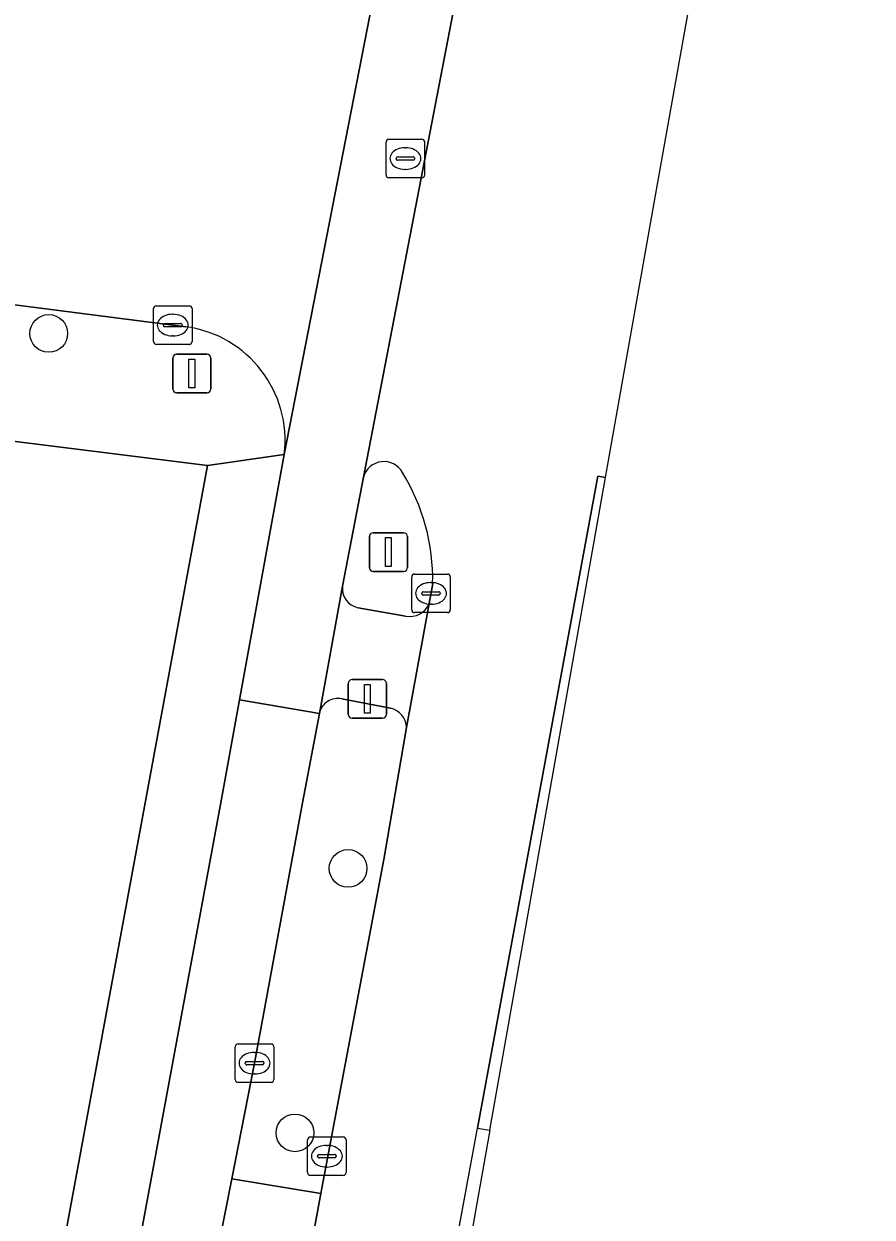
# Model space of a CAD drawing. Extents: x 161258 to 161838, y 380833 to 381727.
# Drawn here: x 161764.62 to 161786.62, y 381304.33 to 381335.28 of the extents above; entities that cross this region are included whole.
import ezdxf

# ---------------------------------------------------------------- set-up
doc = ezdxf.new("R2010")
doc.units = 0
for name, color, linetype in [('IMGEO_Berm_gesloten', 7, 'Continuous'), ('IMGEO_Berm_groen', 7, 'Continuous'), ('IMGEO_Boom', 7, 'Continuous'), ('IMGEO_Erf', 7, 'Continuous'), ('IMGEO_Fietspad_gesloten', 7, 'Continuous'), ('IMGEO_Fietspad_open', 7, 'Continuous'), ('IMGEO_Kolk', 7, 'Continuous'), ('IMGEO_OVBaan_gesloten', 7, 'Continuous'), ('IMGEO_Rijbaan_lokaal_open', 7, 'Continuous'), ('IMGEO_Rijbaan_regionaal_gesloten', 7, 'Continuous'), ('IMGEO_Rioolput', 7, 'Continuous'), ('IMGEO_Verkeerseiland_open', 7, 'Continuous'), ('IMGEO_Verkeersregelinstallatiepaal', 7, 'Continuous'), ('IMGEO_Voetpad_open', 7, 'Continuous')]:
    doc.layers.add(name, color=color, linetype=linetype)

msp = doc.modelspace()

# ---------------------------------------------------------------- linework, layer by layer
at = {"layer": 'IMGEO_Berm_gesloten'}
msp.add_lwpolyline([(161776.704, 381306.578), (161779.709, 381323.516), (161779.513, 381323.547), (161776.386, 381306.634)], close=True, dxfattribs=at)
at = {"layer": 'IMGEO_Berm_groen'}
for points in [[(161774.134, 381317.533), (161772.867, 381317.767)], [(161772.289, 381317.394), (161771.852, 381315.075), (161770.601, 381308.32), (161770.018, 381305.316), (161772.327, 381304.942), (161773.958, 381313.603)], [(161773.958, 381313.603), (161774.55, 381317.025)]]:
    msp.add_lwpolyline(points, dxfattribs=at)
for centre, radius, start, end in [((161772.756, 381317.305), 0.476, 76.5117, 169.1589), ((161774.001, 381316.999), 0.55, 2.6726, 75.9553)]:
    msp.add_arc(centre, radius, start, end, dxfattribs=at)
at = {"layer": 'IMGEO_Boom'}
for centre in [(161765.266, 381327.249), (161773.031, 381313.372), (161771.653, 381306.512)]:
    msp.add_circle(centre, 0.489, dxfattribs=at)
at = {"layer": 'IMGEO_Erf'}
for points in [[(161769.385, 381323.827), (161746.772, 381326.654), (161743.36, 381327.08), (161725.655, 381329.321), (161722.039, 381329.767), (161709.981, 381331.253), (161709.582, 381328.497), (161707.353, 381328.782), (161703.558, 381329.267), (161690.653, 381330.917), (161687.235, 381331.354), (161668.929, 381333.694), (161666.159, 381311.809), (161665.334, 381305.29), (161663, 381286.849), (161662.641, 381284.007), (161661.905, 381278.195)], [(161668.77, 381167.385), (161673.77, 381165.793), (161737.053, 381153.773), (161737.441, 381153.699), (161737.997, 381153.598), (161738.112, 381154.157), (161737.938, 381154.198), (161753.579, 381238.309), (161753.673, 381238.82), (161753.349, 381239.081), (161753.133, 381238.804), (161751.742, 381240.033), (161751.586, 381239.216), (161750.481, 381239.459), (161750.713, 381240.543), (161751.212, 381243.492), (161751.454, 381244.596), (161752.571, 381244.423), (161752.507, 381243.755), (161754.157, 381244.071), (161754.273, 381243.898), (161754.635, 381244.025), (161769.385, 381323.827)]]:
    msp.add_lwpolyline(points, dxfattribs=at)
at = {"layer": 'IMGEO_Fietspad_gesloten'}
msp.add_lwpolyline([(161776.826, 381341.153), (161777.049, 381342.372), (161777.831, 381346.224), (161778.926, 381351.995), (161776.847, 381352.346), (161774.147, 381338.339), (161771.375, 381324.109), (161770.217, 381317.745), (161772.289, 381317.394), (161772.887, 381320.696), (161773.43, 381323.525)], close=True, dxfattribs=at)
at = {"layer": 'IMGEO_Fietspad_open'}
msp.add_lwpolyline([(161766.182, 381284.389), (161766.274, 381284.919), (161766.944, 381288.761), (161768.496, 381297.63), (161770.018, 381305.316), (161770.601, 381308.32), (161771.852, 381315.075), (161772.289, 381317.394), (161770.217, 381317.745), (161769.724, 381315.032), (161762.12, 381274.018), (161757.67, 381250), (161756.52, 381243.79), (161755.513, 381238.354), (161742.385, 381167.493), (161739.245, 381150.478), (161741.31, 381150.032), (161742.611, 381157.056), (161742.773, 381157.406), (161743.019, 381157.715)], dxfattribs=at)
at = {"layer": 'IMGEO_Kolk'}
for p, q in [((161767.982, 381327.041), (161767.982, 381327.893)), ((161768.057, 381327.967), (161768.909, 381327.967)), ((161768.47, 381327.747), (161768.495, 381327.747)), ((161768.983, 381327.893), (161768.983, 381327.041)), ((161768.241, 381327.461), (161768.241, 381327.473)), ((161768.679, 381327.424), (161768.281, 381327.424)), ((161768.284, 381327.51), (161768.682, 381327.51)), ((161768.725, 381327.473), (161768.725, 381327.461)), ((161768.493, 381327.187), (161768.468, 381327.187)), ((161768.909, 381326.967), (161768.057, 381326.967)), ((161774.681, 381320.081), (161774.681, 381320.933)), ((161774.756, 381321.007), (161775.608, 381321.007)), ((161775.682, 381320.933), (161775.682, 381320.081)), ((161775.169, 381320.787), (161775.194, 381320.787)), ((161774.94, 381320.501), (161774.94, 381320.513)), ((161775.378, 381320.464), (161774.98, 381320.464)), ((161774.983, 381320.55), (161775.381, 381320.55)), ((161775.424, 381320.513), (161775.424, 381320.501)), ((161775.608, 381320.007), (161774.756, 381320.007)), ((161775.192, 381320.227), (161775.167, 381320.227)), ((161770.105, 381307.894), (161770.105, 381308.746)), ((161770.18, 381308.82), (161771.032, 381308.82)), ((161770.593, 381308.6), (161770.618, 381308.6)), ((161771.106, 381308.746), (161771.106, 381307.894)), ((161770.364, 381308.314), (161770.364, 381308.326)), ((161770.802, 381308.277), (161770.404, 381308.277)), ((161770.407, 381308.363), (161770.805, 381308.363)), ((161770.848, 381308.326), (161770.848, 381308.314)), ((161770.616, 381308.04), (161770.591, 381308.04)), ((161771.032, 381307.82), (161770.18, 381307.82)), ((161772.055, 381306.406), (161772.907, 381306.406)), ((161771.98, 381305.48), (161771.98, 381306.332)), ((161772.468, 381306.186), (161772.493, 381306.186)), ((161772.981, 381306.332), (161772.981, 381305.48)), ((161772.239, 381305.9), (161772.239, 381305.912)), ((161772.677, 381305.863), (161772.279, 381305.863)), ((161772.282, 381305.949), (161772.68, 381305.949)), ((161772.723, 381305.912), (161772.723, 381305.9)), ((161772.491, 381305.626), (161772.466, 381305.626)), ((161772.907, 381305.406), (161772.055, 381305.406))]:
    msp.add_line(p, q, dxfattribs=at)
for points in [[(161767.982, 381327.041), (161767.982, 381327.893)], [(161768.057, 381327.967), (161768.909, 381327.967)], [(161768.983, 381327.893), (161768.983, 381327.041)], [(161768.909, 381326.967), (161768.057, 381326.967)], [(161774.681, 381320.081), (161774.681, 381320.933)], [(161774.756, 381321.007), (161775.608, 381321.007)], [(161775.682, 381320.933), (161775.682, 381320.081)], [(161775.608, 381320.007), (161774.756, 381320.007)], [(161770.105, 381307.894), (161770.105, 381308.746)], [(161770.18, 381308.82), (161771.032, 381308.82)], [(161771.106, 381308.746), (161771.106, 381307.894)], [(161771.032, 381307.82), (161770.18, 381307.82)], [(161772.055, 381306.406), (161772.907, 381306.406)], [(161771.98, 381305.48), (161771.98, 381306.332)], [(161772.981, 381306.332), (161772.981, 381305.48)], [(161772.907, 381305.406), (161772.055, 381305.406)]]:
    msp.add_lwpolyline(points, dxfattribs=at)
for centre, radius, start, end in [((161768.059, 381327.891), 0.0765, 91.552, 178.448), ((161768.059, 381327.891), 0.0765, 91.552, 178.448), ((161768.907, 381327.891), 0.0765, 1.552, 88.448), ((161768.907, 381327.891), 0.0765, 1.552, 88.448), ((161768.281, 381327.47), 0.0403, 85.8775, 175.7526), ((161768.278, 381327.46), 0.0366, 178.938, 274.7102), ((161768.682, 381327.467), 0.043, 264.8664, 352.4533), ((161768.686, 381327.472), 0.0386, 1.7309, 96.639), ((161768.059, 381327.043), 0.0765, 181.552, 268.448), ((161768.059, 381327.043), 0.0765, 181.552, 268.448), ((161768.907, 381327.043), 0.0765, 271.552, 358.448), ((161768.907, 381327.043), 0.0765, 271.552, 358.448), ((161774.758, 381320.931), 0.0765, 91.552, 178.448), ((161774.758, 381320.931), 0.0765, 91.552, 178.448), ((161775.606, 381320.931), 0.0765, 1.552, 88.448), ((161775.606, 381320.931), 0.0765, 1.552, 88.448), ((161774.98, 381320.51), 0.0403, 85.8775, 175.7526), ((161774.977, 381320.5), 0.0366, 178.938, 274.7102), ((161775.381, 381320.507), 0.043, 264.8664, 352.4533), ((161775.385, 381320.512), 0.0386, 1.7309, 96.639), ((161774.758, 381320.083), 0.0765, 181.552, 268.448), ((161774.758, 381320.083), 0.0765, 181.552, 268.448), ((161775.606, 381320.083), 0.0765, 271.552, 358.448), ((161775.606, 381320.083), 0.0765, 271.552, 358.448), ((161770.182, 381308.744), 0.0765, 91.552, 178.448), ((161770.182, 381308.744), 0.0765, 91.552, 178.448), ((161771.03, 381308.744), 0.0765, 1.552, 88.448), ((161771.03, 381308.744), 0.0765, 1.552, 88.448), ((161770.404, 381308.323), 0.0403, 85.8775, 175.7526), ((161770.401, 381308.313), 0.0366, 178.938, 274.7102), ((161770.805, 381308.32), 0.043, 264.8664, 352.4533), ((161770.809, 381308.325), 0.0386, 1.7309, 96.639), ((161770.182, 381307.896), 0.0765, 181.552, 268.448), ((161770.182, 381307.896), 0.0765, 181.552, 268.448), ((161771.03, 381307.896), 0.0765, 271.552, 358.448), ((161771.03, 381307.896), 0.0765, 271.552, 358.448), ((161772.057, 381306.33), 0.0765, 91.552, 178.448), ((161772.057, 381306.33), 0.0765, 91.552, 178.448), ((161772.905, 381306.33), 0.0765, 1.552, 88.448), ((161772.905, 381306.33), 0.0765, 1.552, 88.448), ((161772.279, 381305.909), 0.0403, 85.8775, 175.7526), ((161772.276, 381305.899), 0.0366, 178.938, 274.7102), ((161772.68, 381305.906), 0.043, 264.8664, 352.4533), ((161772.684, 381305.911), 0.0386, 1.7309, 96.639), ((161772.057, 381305.482), 0.0765, 181.552, 268.448), ((161772.057, 381305.482), 0.0765, 181.552, 268.448), ((161772.905, 381305.482), 0.0765, 271.552, 358.448), ((161772.905, 381305.482), 0.0765, 271.552, 358.448)]:
    msp.add_arc(centre, radius, start, end, dxfattribs=at)
for centre, major_axis, ratio, start_param, end_param in [((161768.469, 381327.467), (-0.387, 0.002), 0.722429, 4.712389, 7.853982), ((161768.494, 381327.467), (-0.39, 0.002), 0.717154, 1.570796, 4.712389), ((161775.168, 381320.507), (-0.387, 0.002), 0.722429, 4.712389, 7.853982), ((161775.193, 381320.507), (-0.39, 0.002), 0.717154, 1.570796, 4.712389), ((161770.592, 381308.32), (-0.387, 0.002), 0.722429, 4.712389, 7.853982), ((161770.617, 381308.32), (-0.39, 0.002), 0.717154, 1.570796, 4.712389), ((161772.467, 381305.906), (-0.387, 0.002), 0.722429, 4.712389, 7.853982), ((161772.492, 381305.906), (-0.39, 0.002), 0.717154, 1.570796, 4.712389)]:
    msp.add_ellipse(centre, major_axis=major_axis, ratio=ratio, start_param=start_param, end_param=end_param, dxfattribs=at)
at = {"layer": 'IMGEO_OVBaan_gesloten'}
msp.add_lwpolyline([(161733.581, 381071.116), (161732.705, 381071.238), (161742.349, 381122.541), (161776.386, 381306.634), (161776.704, 381306.578), (161771.577, 381277.677), (161758.366, 381204.804), (161740.263, 381107.16), (161733.581, 381071.116)], dxfattribs=at)
at = {"layer": 'IMGEO_Rijbaan_lokaal_open'}
for points in [[(161771.375, 381324.109), (161774.147, 381338.339)], [(161709.868, 381335.11), (161710.44, 381335.039), (161720.164, 381333.823), (161722.528, 381333.542), (161726.14, 381333.113), (161729.96, 381332.659), (161739.408, 381331.414), (161743.86, 381330.828), (161747.288, 381330.383), (161751.089, 381329.889), (161760.466, 381328.497), (161768.822, 381327.424)]]:
    msp.add_lwpolyline(points, dxfattribs=at)
msp.add_lwpolyline([(161772.327, 381304.942), (161770.018, 381305.316), (161768.496, 381297.63), (161770.901, 381297.185)], close=True, dxfattribs=at)
msp.add_arc((161768.417, 381324.472), 2.98, 353.0128, 82.1895, dxfattribs=at)
at = {"layer": 'IMGEO_Rijbaan_regionaal_gesloten'}
for points in [[(161732.705, 381071.484), (161732.705, 381071.238), (161742.349, 381122.541), (161776.386, 381306.634), (161779.513, 381323.547), (161779.709, 381323.516), (161781.032, 381330.976), (161790.829, 381386.201), (161813.475, 381504.752), (161831.216, 381599.902), (161831.886, 381604.233), (161835.772, 381629.362), (161830.258, 381630.974)], [(161776.826, 381341.153), (161773.43, 381323.525)], [(161775.225, 381320.76), (161775.137, 381320.241), (161774.55, 381317.025), (161773.958, 381313.603), (161772.327, 381304.942), (161770.901, 381297.185), (161769.258, 381288.25), (161768.553, 381284.422), (161768.425, 381283.725), (161766.79, 381274.775), (161765.936, 381270.097), (161765.448, 381267.467), (161764.164, 381260.618), (161762.229, 381250), (161761.225, 381244.487), (161759.812, 381236.731), (161759.764, 381236.501), (161756.087, 381216.391)]]:
    msp.add_lwpolyline(points, dxfattribs=at)
for centre, radius, start, end in [((161773.959, 381323.375), 0.55, 28.6352, 164.2192), ((161769.967, 381320.876), 5.259, 358.7357, 31.6937)]:
    msp.add_arc(centre, radius, start, end, dxfattribs=at)
at = {"layer": 'IMGEO_Rioolput'}
for p, q in [((161774.016, 381331.36), (161774.016, 381332.212)), ((161774.091, 381332.286), (161774.943, 381332.286)), ((161774.504, 381332.066), (161774.529, 381332.066)), ((161775.017, 381332.212), (161775.017, 381331.36)), ((161774.275, 381331.78), (161774.275, 381331.792)), ((161774.713, 381331.743), (161774.315, 381331.743)), ((161774.318, 381331.829), (161774.716, 381331.829)), ((161774.759, 381331.792), (161774.759, 381331.78)), ((161774.527, 381331.506), (161774.502, 381331.506)), ((161774.943, 381331.286), (161774.091, 381331.286))]:
    msp.add_line(p, q, dxfattribs=at)
for points in [[(161774.016, 381331.36), (161774.016, 381332.212)], [(161774.091, 381332.286), (161774.943, 381332.286)], [(161775.017, 381332.212), (161775.017, 381331.36)], [(161774.943, 381331.286), (161774.091, 381331.286)]]:
    msp.add_lwpolyline(points, dxfattribs=at)
for centre, radius, start, end in [((161774.093, 381332.21), 0.0765, 91.552, 178.448), ((161774.093, 381332.21), 0.0765, 91.552, 178.448), ((161774.941, 381332.21), 0.0765, 1.552, 88.448), ((161774.941, 381332.21), 0.0765, 1.552, 88.448), ((161774.315, 381331.789), 0.0403, 85.8775, 175.7526), ((161774.312, 381331.779), 0.0366, 178.938, 274.7102), ((161774.716, 381331.786), 0.043, 264.8664, 352.4533), ((161774.72, 381331.791), 0.0386, 1.7309, 96.639), ((161774.093, 381331.362), 0.0765, 181.552, 268.448), ((161774.093, 381331.362), 0.0765, 181.552, 268.448), ((161774.941, 381331.362), 0.0765, 271.552, 358.448), ((161774.941, 381331.362), 0.0765, 271.552, 358.448)]:
    msp.add_arc(centre, radius, start, end, dxfattribs=at)
for centre, major_axis, ratio, start_param, end_param in [((161774.503, 381331.786), (-0.387, 0.002), 0.722429, 4.712389, 7.853982), ((161774.528, 381331.786), (-0.39, 0.002), 0.717154, 1.570796, 4.712389)]:
    msp.add_ellipse(centre, major_axis=major_axis, ratio=ratio, start_param=start_param, end_param=end_param, dxfattribs=at)
at = {"layer": 'IMGEO_Verkeerseiland_open'}
for points in [[(161773.43, 381323.525), (161772.887, 381320.696)], [(161775.137, 381320.241), (161775.225, 381320.76)], [(161773.293, 381320.135), (161774.523, 381319.919)]]:
    msp.add_lwpolyline(points, dxfattribs=at)
for centre, radius, start, end in [((161773.959, 381323.375), 0.55, 28.6352, 164.2192), ((161769.967, 381320.876), 5.259, 358.7357, 31.6937), ((161773.384, 381320.629), 0.502, 172.2867, 259.5004), ((161774.634, 381320.453), 0.545, 258.2055, 337.1423)]:
    msp.add_arc(centre, radius, start, end, dxfattribs=at)
at = {"layer": 'IMGEO_Verkeersregelinstallatiepaal'}
for p, q in [((161768.483, 381325.81), (161768.483, 381326.61)), ((161768.483, 381326.61), (161768.483, 381325.81)), ((161768.583, 381326.71), (161769.373, 381326.71)), ((161769.373, 381326.71), (161768.583, 381326.71)), ((161769.473, 381326.61), (161769.473, 381325.81)), ((161769.473, 381325.81), (161769.473, 381326.61)), ((161769.373, 381325.71), (161768.583, 381325.71)), ((161768.583, 381325.71), (161769.373, 381325.71)), ((161773.582, 381321.178), (161773.582, 381321.978)), ((161773.582, 381321.978), (161773.582, 381321.178)), ((161773.682, 381322.078), (161774.472, 381322.078)), ((161774.472, 381322.078), (161773.682, 381322.078)), ((161774.572, 381321.978), (161774.572, 381321.178)), ((161774.572, 381321.178), (161774.572, 381321.978)), ((161774.472, 381321.078), (161773.682, 381321.078)), ((161773.682, 381321.078), (161774.472, 381321.078)), ((161773.034, 381317.37), (161773.034, 381318.17)), ((161773.034, 381318.17), (161773.034, 381317.37)), ((161773.134, 381318.27), (161773.924, 381318.27)), ((161773.924, 381318.27), (161773.134, 381318.27)), ((161774.024, 381318.17), (161774.024, 381317.37)), ((161774.024, 381317.37), (161774.024, 381318.17)), ((161773.924, 381317.27), (161773.134, 381317.27)), ((161773.134, 381317.27), (161773.924, 381317.27))]:
    msp.add_line(p, q, dxfattribs=at)
for points in [[(161768.903, 381326.585), (161769.053, 381326.585), (161769.053, 381325.835), (161768.903, 381325.835), (161768.903, 381326.585)], [(161774.002, 381321.953), (161774.152, 381321.953), (161774.152, 381321.203), (161774.002, 381321.203), (161774.002, 381321.953)], [(161773.454, 381318.145), (161773.604, 381318.145), (161773.604, 381317.395), (161773.454, 381317.395), (161773.454, 381318.145)]]:
    msp.add_lwpolyline(points, dxfattribs=at)
for centre, start, end in [((161768.583, 381326.61), 90, 180), ((161768.583, 381326.61), 90, 180), ((161769.373, 381326.61), 0, 90), ((161769.373, 381326.61), 360, 90), ((161768.583, 381325.81), 180, 270), ((161768.583, 381325.81), 180, 270), ((161769.373, 381325.81), 270, 0), ((161769.373, 381325.81), 270, 0), ((161773.682, 381321.978), 90, 180), ((161773.682, 381321.978), 90, 180), ((161774.472, 381321.978), 0, 90), ((161774.472, 381321.978), 360, 90), ((161773.682, 381321.178), 180, 270), ((161773.682, 381321.178), 180, 270), ((161774.472, 381321.178), 270, 0), ((161774.472, 381321.178), 270, 0), ((161773.134, 381318.17), 90, 180), ((161773.134, 381318.17), 90, 180), ((161773.924, 381318.17), 0, 90), ((161773.924, 381318.17), 360, 90), ((161773.134, 381317.37), 180, 270), ((161773.134, 381317.37), 180, 270), ((161773.924, 381317.37), 270, 0), ((161773.924, 381317.37), 270, 0)]:
    msp.add_arc(centre, 0.1, start, end, dxfattribs=at)
at = {"layer": 'IMGEO_Voetpad_open'}
for points in [[(161768.822, 381327.424), (161760.466, 381328.497), (161751.089, 381329.889), (161747.288, 381330.383), (161746.772, 381326.654), (161769.385, 381323.827), (161771.375, 381324.109)], [(161770.217, 381317.745), (161771.375, 381324.109), (161769.385, 381323.827), (161754.635, 381244.025), (161753.673, 381238.82), (161753.579, 381238.309), (161737.938, 381154.198), (161738.112, 381154.157), (161737.997, 381153.598), (161737.441, 381153.699), (161737.053, 381153.773), (161736.521, 381150.931), (161736.147, 381148.935), (161736.914, 381148.802)], [(161772.887, 381320.696), (161772.289, 381317.394)], [(161774.523, 381319.919), (161773.293, 381320.135)], [(161774.55, 381317.025), (161775.137, 381320.241)], [(161739.245, 381150.478), (161742.385, 381167.493), (161755.513, 381238.354), (161756.52, 381243.79), (161757.67, 381250), (161762.12, 381274.018), (161769.724, 381315.032), (161770.217, 381317.745)], [(161772.867, 381317.767), (161774.134, 381317.533)]]:
    msp.add_lwpolyline(points, dxfattribs=at)
for centre, radius, start, end in [((161768.417, 381324.472), 2.98, 353.0128, 82.1895), ((161773.384, 381320.629), 0.502, 172.2867, 259.5004), ((161774.634, 381320.453), 0.545, 258.2055, 337.1423), ((161772.756, 381317.305), 0.476, 76.5117, 169.1589), ((161774.001, 381316.999), 0.55, 2.6726, 75.9553)]:
    msp.add_arc(centre, radius, start, end, dxfattribs=at)

doc.saveas('drawing.dxf')
